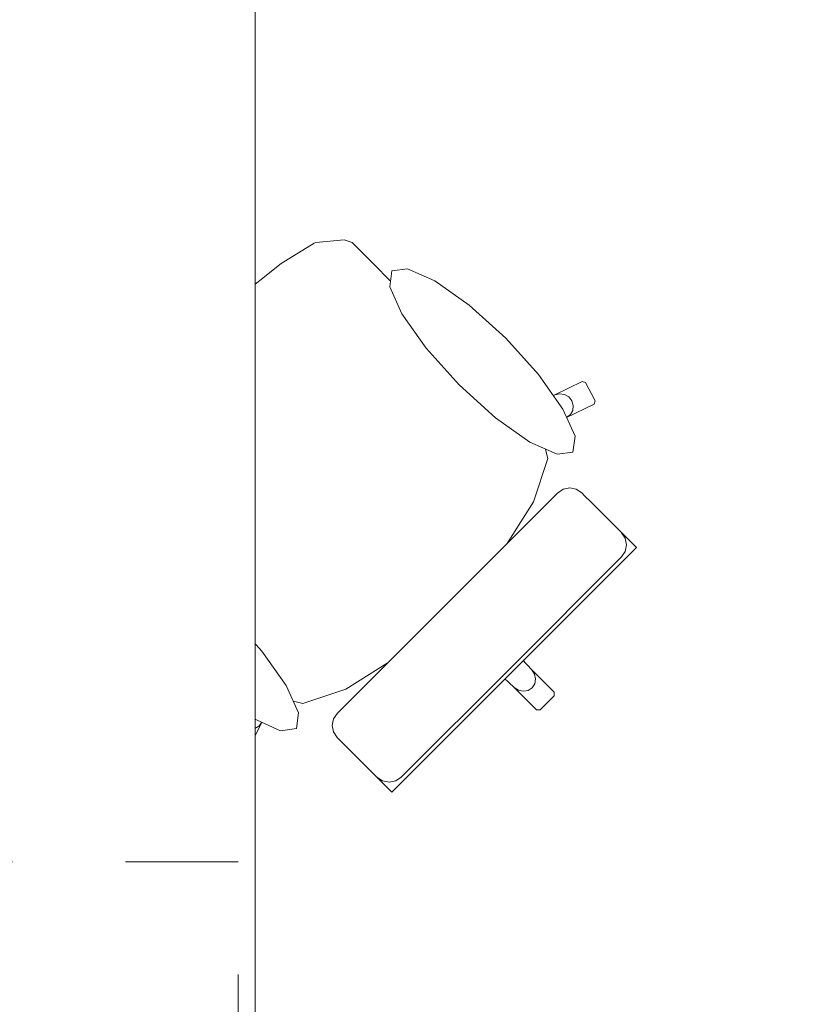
# Model space of a CAD drawing. Header units: metres. Extents: x -4 to 99, y -11 to 17.
# Tile 393 of 656: x 37.196 to 37.885, y 1.284 to 2.157. Entities that reach past the tile are written whole.
import ezdxf

# ---------------------------------------------------------------- set-up
doc = ezdxf.new("R2010")
doc.units = ezdxf.units.M
doc.header["$MEASUREMENT"] = 0
doc.linetypes.add('Strichlinie eng', pattern=[0.115, 0.075, -0.04])
doc.linetypes.add('Wipeout_Contour', pattern=[1, 0, -1])
doc.layers.add('152 - Bemaßung_ Beschriftung.Ausbau', color=7, linetype='Continuous')
doc.layers.add('701 - Einrichtung.Möbel', color=7, linetype='Continuous')
doc.styles.add('ERSTELLTER_STIL_2', font='txt')
doc.dimstyles.new('ERSTELLTER_STIL__1', dxfattribs={"dimtxt": 0.1, "dimasz": 0.0532, "dimexe": 0.18, "dimexo": 0.0625, "dimgap": 0, "dimtad": 1, "dimzin": 0, "dimdsep": 46, "dimtxsty": 'ERSTELLTER_STIL_2', "dimblk": 'ARROWHEAD_2', "dimblk1": 'ARROWHEAD_2', "dimblk2": 'ARROWHEAD_2', "dimcen": 0.09, "dimse1": 1, "dimse2": 1, "dimclrd": 7, "dimclre": 7, "dimclrt": 7, "dimazin": 0, "dimtfac": 1, "dimtdec": 4, "dimtmove": 0, "dimatfit": 3, "dimfxl": 1, "dimtolj": 1, "dimtzin": 0, "dimarcsym": 0})
doc.dimstyles.new('ERSTELLTER_STIL__2', dxfattribs={"dimtxt": 0.1, "dimasz": 0.0532, "dimexe": 0.18, "dimexo": 0.0625, "dimgap": 0, "dimtad": 1, "dimtih": 1, "dimtoh": 1, "dimzin": 0, "dimdsep": 46, "dimtxsty": 'ERSTELLTER_STIL_2', "dimblk": 'ARROWHEAD_2', "dimblk1": 'ARROWHEAD_2', "dimblk2": 'ARROWHEAD_2', "dimcen": 0.09, "dimse1": 1, "dimse2": 1, "dimclrd": 7, "dimclre": 7, "dimclrt": 7, "dimazin": 0, "dimtfac": 1, "dimtdec": 4, "dimtmove": 0, "dimatfit": 3, "dimfxl": 1, "dimtolj": 1, "dimtzin": 0, "dimarcsym": 0})

# ---------------------------------------------------------------- blocks, each defined once
blk = doc.blocks.new('*D439')
at = {"layer": '152 - Bemaßung_ Beschriftung.Ausbau', "color": 7, "linetype": 'Continuous', "lineweight": 5}
for p, q in [((36.605, -4.6125), (36.605, -4.5075)), ((40.015, -4.6125), (40.015, -4.5075)), ((36.62521, -4.525), (36.58479, -4.595)), ((40.0352, -4.525), (39.99479, -4.595)), ((36.605, -4.56), (40.015, -4.56))]:
    blk.add_line(p, q, dxfattribs=at)
at = {"layer": '152 - Bemaßung_ Beschriftung.Ausbau', "color": 7, "lineweight": 5, "char_height": 0.1, "attachment_point": 7, "style": 'ERSTELLTER_STIL_2'}
for s, insert in [('\\A1;{\\pql;\\fArial|b0|i0|c0|p38;3,41}', (38.10108, -4.54)), ('\\A1;{\\pql;\\fArial|b0|i0|c0|p38;15}', (39.843, -4.54))]:
    blk.add_mtext(s, dxfattribs=dict(at, insert=insert))
blk = doc.blocks.new('ARROWHEAD_2')
at = {"color": 0, "linetype": 'Continuous', "lineweight": 0}
for p, q in [((-0.378, -0.655), (0.378, 0.655)), ((0, 0), (-1, 0))]:
    blk.add_line(p, q, dxfattribs=at)
blk = doc.blocks.new('*D610')
at = {"layer": '152 - Bemaßung_ Beschriftung.Ausbau', "color": 7, "linetype": 'Continuous', "lineweight": 5}
for p, q in [((45.78033, 0.245), (45.78033, 3.72)), ((45.74533, 0.26521), (45.81533, 0.22479)), ((45.83283, 0.245), (45.72783, 0.245)), ((45.78033, 0.005), (45.78033, 0.245)), ((45.74533, 0.02521), (45.81533, -0.01521)), ((45.83283, 0.005), (45.72783, 0.005)), ((45.78033, -0.02923), (45.78033, 0.005))]:
    blk.add_line(p, q, dxfattribs=at)
at = {"color": 254, "linetype": 'Wipeout_Contour', "lineweight": 0, "ltscale": 182.85335}
blk.add_wipeout([(45.78176, 0.02769), (45.78176, 0.22231), (45.6389, 0.22231), (45.6389, 0.02769)], dxfattribs=at).dxf.layer = '152 - Bemaßung_ Beschriftung.Ausbau'
at = {"layer": '152 - Bemaßung_ Beschriftung.Ausbau', "color": 7, "lineweight": 5, "insert": (45.76033, 0.04911), "char_height": 0.1, "attachment_point": 7, "rotation": 90, "style": 'ERSTELLTER_STIL_2'}
blk.add_mtext('\\A1;{\\pql;\\fArial|b0|i0|c0|p38;24}', dxfattribs=at)
blk = doc.blocks.new('*D611')
at = {"layer": '152 - Bemaßung_ Beschriftung.Ausbau', "color": 7, "linetype": 'Continuous', "lineweight": 5}
for p, q in [((45.74533, 3.7402), (45.81533, 3.69979)), ((45.83283, 3.72), (45.72783, 3.72)), ((45.78033, 0.245), (45.78033, 3.72)), ((45.74533, 0.26521), (45.81533, 0.22479))]:
    blk.add_line(p, q, dxfattribs=at)
at = {"layer": '152 - Bemaßung_ Beschriftung.Ausbau', "color": 7, "lineweight": 5, "char_height": 0.1, "attachment_point": 7, "rotation": 90, "style": 'ERSTELLTER_STIL_2'}
for s, insert in [('\\A1;{\\pql;\\fArial|b0|i0|c0|p38;17\\fArial|b0|i0|c0|p38;\\A1{\\H.66x;\\S5^  ;}}', (45.76142, 3.49791)), ('\\A1;{\\pql;\\fArial|b0|i0|c0|p38;3,47\\fArial|b0|i0|c0|p38;\\A1{\\H.66x;\\S5^  ;}}', (45.77974, 1.7235))]:
    blk.add_mtext(s, dxfattribs=dict(at, insert=insert))

msp = doc.modelspace()

# ---------------------------------------------------------------- wipeouts: each hides what was drawn before it
at = {"color": 254, "linetype": 'Wipeout_Contour', "lineweight": 0, "ltscale": 1086.559138}
msp.add_wipeout([(37.5273, 1.92302), (37.50784, 1.94248), (37.4911, 1.95922), (37.48413, 1.96152), (37.45896, 1.95918), (37.45739, 1.95856), (37.42805, 1.94075), (37.38891, 1.90931), (37.38831, 1.90882), (37.3459, 1.86908), (37.6641, 1.55088), (37.6703, 1.55708), (37.67023, 1.56024), (37.65033, 1.58014), (37.62437, 1.60796), (37.64152, 1.62511), (37.62539, 1.64124), (37.60451, 1.66212), (37.62243, 1.68261), (37.65204, 1.72935), (37.66472, 1.76768), (37.65859, 1.7916), (37.68135, 1.80392), (37.70567, 1.81594), (37.70659, 1.81893), (37.69814, 1.83504), (37.69512, 1.83607), (37.67079, 1.82405), (37.64007, 1.81025)], dxfattribs=at).dxf.layer = '701 - Einrichtung.Möbel'

# ---------------------------------------------------------------- next in the draw order: linework, layer by layer
at = {"layer": '701 - Einrichtung.Möbel', "color": 7, "linetype": 'Continuous', "lineweight": 5}
for p, q in [((37.42805, 1.94075), (37.45739, 1.95856)), ((37.45739, 1.95856), (37.45896, 1.95918)), ((37.45896, 1.95918), (37.48413, 1.96152)), ((37.48413, 1.96152), (37.4911, 1.95922)), ((37.4911, 1.95922), (37.50784, 1.94248)), ((37.38891, 1.90931), (37.42805, 1.94075)), ((37.50784, 1.94248), (37.5273, 1.92302)), ((37.38831, 1.90882), (37.38891, 1.90931)), ((37.67079, 1.82405), (37.69512, 1.83607)), ((37.69512, 1.83607), (37.69814, 1.83504)), ((37.69814, 1.83504), (37.70659, 1.81893)), ((37.67079, 1.82405), (37.67497, 1.82515)), ((37.67497, 1.82515), (37.67931, 1.82455)), ((37.67931, 1.82455), (37.68316, 1.82234)), ((37.68316, 1.82234), (37.68593, 1.81886)), ((37.68593, 1.81886), (37.6872, 1.81463)), ((37.70659, 1.81893), (37.70567, 1.81594)), ((37.70567, 1.81594), (37.68135, 1.80392)), ((37.68678, 1.81031), (37.68472, 1.80655)), ((37.6872, 1.81463), (37.68678, 1.81031)), ((37.68472, 1.80655), (37.68135, 1.80392)), ((37.67023, 1.56024), (37.6703, 1.55708))]:
    msp.add_line(p, q, dxfattribs=at)

# ---------------------------------------------------------------- next in the draw order: wipeouts: each hides what was drawn before it
at = {"color": 254, "linetype": 'Wipeout_Contour', "lineweight": 0, "ltscale": 1088.480881}
msp.add_wipeout([(37.29196, 1.68768), (37.40474, 1.57491), (37.39093, 1.54419), (37.37891, 1.51987), (37.37995, 1.51684), (37.39605, 1.50839), (37.39904, 1.50931), (37.41107, 1.53363), (37.42338, 1.55639), (37.4473, 1.55026), (37.48563, 1.56294), (37.53237, 1.59255), (37.55286, 1.61047), (37.57374, 1.5896), (37.58987, 1.57346), (37.60703, 1.59062), (37.63484, 1.56465), (37.65474, 1.54475), (37.6579, 1.54469), (37.6641, 1.55088), (37.3459, 1.86908), (37.30616, 1.82667), (37.30567, 1.82607), (37.27424, 1.78693), (37.25643, 1.75759), (37.2558, 1.75602), (37.25346, 1.73085), (37.25577, 1.72388), (37.27251, 1.70714)], dxfattribs=at).dxf.layer = '701 - Einrichtung.Möbel'

# ---------------------------------------------------------------- next in the draw order: linework, layer by layer
at = {"layer": '701 - Einrichtung.Möbel', "color": 7, "linetype": 'Continuous', "lineweight": 5}
for p, q in [((37.5273, 1.92302), (37.64007, 1.81025)), ((37.3459, 1.86908), (37.38831, 1.90882)), ((37.3459, 1.86908), (37.30616, 1.82667)), ((37.30567, 1.82607), (37.27424, 1.78693)), ((37.30616, 1.82667), (37.30567, 1.82607)), ((37.64007, 1.81025), (37.67079, 1.82405)), ((37.65855, 1.79177), (37.64007, 1.81025)), ((37.68135, 1.80392), (37.65859, 1.7916)), ((37.65855, 1.79177), (37.65859, 1.7916)), ((37.65859, 1.7916), (37.66472, 1.76768)), ((37.27424, 1.78693), (37.25643, 1.75759)), ((37.66472, 1.76768), (37.65204, 1.72935)), ((37.2558, 1.75602), (37.25346, 1.73085)), ((37.25643, 1.75759), (37.2558, 1.75602)), ((37.25346, 1.73085), (37.25577, 1.72388)), ((37.65204, 1.72935), (37.62243, 1.68261)), ((37.25577, 1.72388), (37.27251, 1.70714)), ((37.27251, 1.70714), (37.29196, 1.68768)), ((37.29196, 1.68768), (37.40474, 1.57491)), ((37.62243, 1.68261), (37.60451, 1.66212)), ((37.60451, 1.66212), (37.58041, 1.63457)), ((37.60451, 1.66212), (37.62539, 1.64124)), ((37.55286, 1.61047), (37.58041, 1.63457)), ((37.62539, 1.64124), (37.64152, 1.62511)), ((37.64152, 1.62511), (37.62437, 1.60796)), ((37.53237, 1.59255), (37.55286, 1.61047)), ((37.55286, 1.61047), (37.57374, 1.5896)), ((37.62437, 1.60796), (37.6157, 1.59929)), ((37.62437, 1.60796), (37.65033, 1.58014)), ((37.60703, 1.59062), (37.6157, 1.59929)), ((37.48563, 1.56294), (37.53237, 1.59255)), ((37.57374, 1.5896), (37.58987, 1.57346)), ((37.58987, 1.57346), (37.60703, 1.59062)), ((37.60703, 1.59062), (37.63484, 1.56465)), ((37.40474, 1.57491), (37.39093, 1.54419)), ((37.42321, 1.55643), (37.40474, 1.57491)), ((37.65033, 1.58014), (37.65283, 1.57647)), ((37.65033, 1.58014), (37.67023, 1.56024)), ((37.65283, 1.57647), (37.65377, 1.57217)), ((37.65377, 1.57217), (37.653, 1.56791)), ((37.63484, 1.56465), (37.63852, 1.56215)), ((37.63484, 1.56465), (37.65474, 1.54475)), ((37.64708, 1.56198), (37.65065, 1.56433)), ((37.653, 1.56791), (37.65065, 1.56433)), ((37.41107, 1.53363), (37.42338, 1.55639)), ((37.42321, 1.55643), (37.42338, 1.55639)), ((37.42338, 1.55639), (37.4473, 1.55026)), ((37.4473, 1.55026), (37.48563, 1.56294)), ((37.63852, 1.56215), (37.64281, 1.56121)), ((37.64281, 1.56121), (37.64708, 1.56198)), ((37.6703, 1.55708), (37.6641, 1.55088)), ((37.6579, 1.54469), (37.6641, 1.55088)), ((37.39093, 1.54419), (37.37891, 1.51987)), ((37.39093, 1.54419), (37.38983, 1.54001)), ((37.38983, 1.54001), (37.39043, 1.53567)), ((37.65474, 1.54475), (37.6579, 1.54469)), ((37.39043, 1.53567), (37.39264, 1.53182)), ((37.39264, 1.53182), (37.39612, 1.52905)), ((37.39612, 1.52905), (37.40035, 1.52778)), ((37.39904, 1.50931), (37.41107, 1.53363)), ((37.40467, 1.52821), (37.40843, 1.53026)), ((37.40843, 1.53026), (37.41107, 1.53363)), ((37.37891, 1.51987), (37.37995, 1.51684)), ((37.40035, 1.52778), (37.40467, 1.52821)), ((37.37995, 1.51684), (37.39605, 1.50839)), ((37.39605, 1.50839), (37.39904, 1.50931))]:
    msp.add_line(p, q, dxfattribs=at)

# ---------------------------------------------------------------- next in the draw order: wipeouts: each hides what was drawn before it
at = {"color": 254, "linetype": 'Wipeout_Contour', "lineweight": 0, "ltscale": 602.469693}
msp.add_wipeout([(37.62726, 1.87437), (37.59493, 1.90355), (37.56438, 1.92515), (37.54026, 1.93586), (37.52623, 1.93407), (37.52445, 1.92005), (37.53516, 1.89593), (37.55676, 1.86538), (37.58594, 1.83305), (37.61827, 1.80387), (37.64882, 1.78228), (37.67294, 1.77156), (37.68696, 1.77335), (37.68875, 1.78737), (37.67803, 1.81149), (37.65644, 1.84204)], dxfattribs=at).dxf.layer = '701 - Einrichtung.Möbel'
at = {"color": 254, "linetype": 'Wipeout_Contour', "lineweight": 0, "ltscale": 563.038106}
msp.add_wipeout([(37.67322, 1.73699), (37.5756, 1.63938), (37.63476, 1.58022), (37.74322, 1.68868), (37.73794, 1.69396), (37.73554, 1.69637), (37.73003, 1.70187), (37.72756, 1.70435), (37.72043, 1.71147), (37.70305, 1.72885), (37.69726, 1.73465), (37.69483, 1.73707), (37.68988, 1.74037), (37.68404, 1.74151), (37.67819, 1.74033)], dxfattribs=at).dxf.layer = '701 - Einrichtung.Möbel'
at = {"color": 254, "linetype": 'Wipeout_Contour', "lineweight": 0, "ltscale": 598.368132}
msp.add_wipeout([(37.34061, 1.58773), (37.37294, 1.55854), (37.40349, 1.53695), (37.42761, 1.52623), (37.44163, 1.52802), (37.44342, 1.54204), (37.43271, 1.56617), (37.41111, 1.59672), (37.38193, 1.62904), (37.3496, 1.65822), (37.31905, 1.67982), (37.29493, 1.69054), (37.28091, 1.68875), (37.27912, 1.67472), (37.28984, 1.6506), (37.31143, 1.62005)], dxfattribs=at).dxf.layer = '701 - Einrichtung.Möbel'

# ---------------------------------------------------------------- next in the draw order: linework, layer by layer
at = {"layer": '701 - Einrichtung.Möbel', "color": 7, "linetype": 'Continuous', "lineweight": 5}
for p, q in [((37.67322, 1.73699), (37.67819, 1.74033)), ((37.67819, 1.74033), (37.68404, 1.74151)), ((37.68404, 1.74151), (37.68988, 1.74037)), ((37.68988, 1.74037), (37.69483, 1.73707)), ((37.69483, 1.73707), (37.69726, 1.73465)), ((37.69726, 1.73465), (37.70305, 1.72885)), ((37.70305, 1.72885), (37.72043, 1.71147)), ((37.72043, 1.71147), (37.72756, 1.70435)), ((37.72756, 1.70435), (37.73003, 1.70187)), ((37.73003, 1.70187), (37.73554, 1.69637)), ((37.73333, 1.69692), (37.73005, 1.70185)), ((37.73446, 1.69109), (37.73333, 1.69692)), ((37.73554, 1.69637), (37.73794, 1.69396)), ((37.73326, 1.68525), (37.73446, 1.69109)), ((37.73794, 1.69396), (37.74322, 1.68868)), ((37.72993, 1.68028), (37.73326, 1.68525))]:
    msp.add_line(p, q, dxfattribs=at)
at = {"layer": '701 - Einrichtung.Möbel', "color": 7, "linetype": 'Continuous', "lineweight": 5, "flags": 128}
for points in [[(37.62726, 1.87437), (37.65644, 1.84204), (37.67803, 1.81149), (37.68875, 1.78737), (37.68696, 1.77335), (37.67294, 1.77156), (37.64882, 1.78228), (37.61827, 1.80387), (37.58594, 1.83305), (37.55676, 1.86538), (37.53516, 1.89593), (37.52445, 1.92005), (37.52623, 1.93407), (37.54026, 1.93586), (37.56438, 1.92515), (37.59493, 1.90355)], [(37.34061, 1.58773), (37.37294, 1.55854), (37.40349, 1.53695), (37.42761, 1.52623), (37.44163, 1.52802), (37.44342, 1.54204), (37.43271, 1.56617), (37.41111, 1.59672), (37.38193, 1.62904), (37.3496, 1.65822), (37.31905, 1.67982), (37.29493, 1.69054), (37.28091, 1.68875), (37.27912, 1.67472), (37.28984, 1.6506), (37.31143, 1.62005)]]:
    msp.add_lwpolyline(points, close=True, dxfattribs=at)

# ---------------------------------------------------------------- next in the draw order: wipeouts: each hides what was drawn before it
at = {"color": 254, "linetype": 'Wipeout_Contour', "lineweight": 0, "ltscale": 567.115114}
msp.add_wipeout([(37.47799, 1.54177), (37.47466, 1.5368), (37.47347, 1.53094), (37.47462, 1.5251), (37.47791, 1.52015), (37.48034, 1.51772), (37.48613, 1.51193), (37.50351, 1.49455), (37.51063, 1.48743), (37.51311, 1.48495), (37.51862, 1.47945), (37.52102, 1.47704), (37.5263, 1.47176), (37.63476, 1.58022), (37.5756, 1.63938)], dxfattribs=at).dxf.layer = '701 - Einrichtung.Möbel'

# ---------------------------------------------------------------- next in the draw order: linework, layer by layer
at = {"layer": '701 - Einrichtung.Möbel', "color": 7, "linetype": 'Continuous', "lineweight": 5}
for p, q in [((37.5756, 1.63938), (37.67322, 1.73699)), ((37.74322, 1.68868), (37.63476, 1.58022)), ((37.63232, 1.58267), (37.72993, 1.68028)), ((37.5756, 1.63938), (37.47799, 1.54177)), ((37.63232, 1.58267), (37.5347, 1.48505)), ((37.5263, 1.47176), (37.63476, 1.58022)), ((37.47799, 1.54177), (37.47466, 1.5368)), ((37.47466, 1.5368), (37.47347, 1.53094)), ((37.47347, 1.53094), (37.47462, 1.5251)), ((37.47462, 1.5251), (37.47791, 1.52015)), ((37.47791, 1.52015), (37.48034, 1.51772)), ((37.48034, 1.51772), (37.48613, 1.51193)), ((37.48613, 1.51193), (37.50351, 1.49455)), ((37.50351, 1.49455), (37.51063, 1.48743)), ((37.51063, 1.48743), (37.51311, 1.48495)), ((37.51311, 1.48495), (37.51862, 1.47945)), ((37.51806, 1.48165), (37.51313, 1.48493)), ((37.5347, 1.48505), (37.52973, 1.48172)), ((37.52389, 1.48052), (37.51806, 1.48165)), ((37.51862, 1.47945), (37.52102, 1.47704)), ((37.52102, 1.47704), (37.5263, 1.47176)), ((37.52973, 1.48172), (37.52389, 1.48052))]:
    msp.add_line(p, q, dxfattribs=at)

# ---------------------------------------------------------------- next in the draw order: wipeouts: each hides what was drawn before it
at = {"color": 254, "linetype": 'Wipeout_Contour', "lineweight": 0, "ltscale": 226.331847}
msp.add_wipeout([(36.605, 3.00998), (36.605, 1.00998), (37.405, 1.00998), (37.405, 2.20998), (38.805, 2.20998), (38.805, 3.00998)], dxfattribs=at).dxf.layer = '701 - Einrichtung.Möbel'

# ---------------------------------------------------------------- next in the draw order: linework, layer by layer
at = {"layer": '701 - Einrichtung.Möbel', "color": 7, "linetype": 'Strichlinie eng', "lineweight": 5}
for p, q in [((37.39, 1.40998), (36.605, 1.40998)), ((37.39, 1.00998), (37.39, 1.40998))]:
    msp.add_line(p, q, dxfattribs=at)
at = {"layer": '701 - Einrichtung.Möbel', "color": 7, "linetype": 'Continuous', "lineweight": 5, "flags": 128}
msp.add_lwpolyline([(36.605, 3.00998), (36.605, 1.00998), (37.405, 1.00998), (37.405, 2.20998), (38.805, 2.20998), (38.805, 3.00998)], close=True, dxfattribs=at)

# ---------------------------------------------------------------- next in the draw order: dimensions: what is measured, and where the dimension line sits
at = {"layer": '152 - Bemaßung_ Beschriftung.Ausbau', "color": 7, "linetype": 'Continuous', "lineweight": 5}
dim = msp.add_linear_dim(base=(40.015, -4.56), p1=(36.605, 3.25699), p2=(40.015, 4.53249), dimstyle='ERSTELLTER_STIL__2', dxfattribs=at)
dim.commit()
dim.dimension.update_dxf_attribs({"geometry": '*D439', "text_midpoint": (38.23097, -4.49), "dimtype": 160})

# ---------------------------------------------------------------- next in the draw order: dimensions: what is measured, and where the dimension line sits
dim = msp.add_linear_dim(base=(45.78033, 0.245), p1=(21.9375, 0.005), p2=(22.1775, 0.245), angle=90, dimstyle='ERSTELLTER_STIL__1', dxfattribs=at)
dim.commit()
dim.dimension.update_dxf_attribs({"geometry": '*D610', "text_midpoint": (45.71033, 0.12535), "dimtype": 160, "text_rotation": 90})

# ---------------------------------------------------------------- next in the draw order: dimensions: what is measured, and where the dimension line sits
dim = msp.add_linear_dim(base=(45.780333, 3.719998), p1=(22.1775, 0.245), p2=(44.709987, 3.719998), angle=90, dimstyle='ERSTELLTER_STIL__1', dxfattribs=at)
dim.commit()
dim.dimension.update_dxf_attribs({"geometry": '*D611', "text_midpoint": (45.710333, 1.988441), "dimtype": 160, "text_rotation": 90})

doc.saveas('drawing.dxf')
